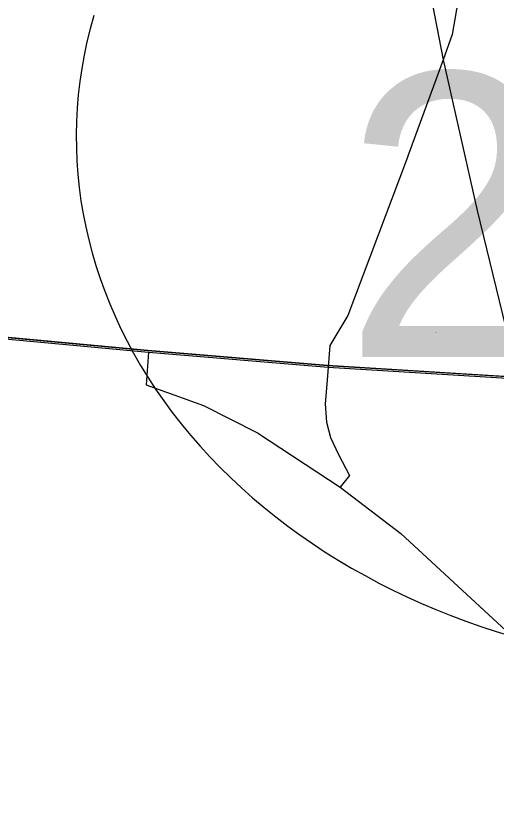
# Model space of a CAD drawing. Extents: x 208586767.6 to 208586821.4, y -134301046.9 to -134301022.9.
# Drawn here: x 208586778.3703 to 208586778.5307, y -134301027.0476 to -134301026.7863 of the extents above; entities that cross this region are included whole.
import ezdxf

# ---------------------------------------------------------------- set-up
doc = ezdxf.new("R2010")
doc.units = 0
for name, color, linetype in [('GM_X_Corporation', 7, 'Continuous'), ('GM_X_County_Road', 7, 'Continuous'), ('GM_X_Interchange_Ramps', 7, 'Continuous'), ('GM_X_Interstate_Location', 7, 'Continuous'), ('GM_X_Interstate_Shield', 7, 'Continuous')]:
    doc.layers.add(name, color=color, linetype=linetype)

msp = doc.modelspace()

# ---------------------------------------------------------------- linework, layer by layer
at = {"layer": 'GM_X_Corporation'}
for points in [[(208586778.02826, -134301024.04072), (208586778.02826, -134301026.87222), (208586778.20662, -134301026.88353), (208586778.31831, -134301026.88915), (208586778.41437, -134301026.89811), (208586778.47437, -134301026.90306), (208586778.5377, -134301026.90701), (208586778.57283, -134301026.90935), (208586778.59107, -134301026.91039), (208586778.62649, -134301026.9124), (208586778.69519, -134301026.91633), (208586778.88507, -134301026.93278), (208586779.27804, -134301026.96127), (208586779.49189, -134301026.97794), (208586779.71901, -134301026.9925), (208586779.8313, -134301027.00036), (208586779.8905, -134301027.0043), (208586780.02298, -134301027.01332), (208586780.38466, -134301027.03515), (208586780.68894, -134301027.05211), (208586780.69977, -134301026.85747), (208586780.70516, -134301026.71709), (208586780.71564, -134301026.59783)], [(208586779.27804, -134301026.96127), (208586778.88507, -134301026.93278), (208586778.69519, -134301026.91633), (208586778.62649, -134301026.9124), (208586778.59107, -134301026.91039), (208586778.57283, -134301026.90935), (208586778.5377, -134301026.90701), (208586778.47437, -134301026.90306), (208586778.41437, -134301026.89811), (208586778.31831, -134301026.88915), (208586778.20662, -134301026.88353), (208586778.02826, -134301026.87222), (208586778.02826, -134301030.84072)]]:
    msp.add_lwpolyline(points, dxfattribs=at)
at = {"layer": 'GM_X_County_Road'}
for points in [[(208586778.32726, -134301026.8905), (208586778.41459, -134301026.89865), (208586778.47459, -134301026.90359)], [(208586778.47459, -134301026.90359), (208586778.53792, -134301026.90755), (208586778.57305, -134301026.90989), (208586778.57507, -134301026.91)]]:
    msp.add_lwpolyline(points, dxfattribs=at)
at = {"layer": 'GM_X_Interchange_Ramps'}
for points in [[(208586778.4793, -134301026.59823), (208586778.48741, -134301026.6399), (208586778.49443, -134301026.68114), (208586778.50277, -134301026.74036), (208586778.50796, -134301026.77506), (208586778.51291, -134301026.80105), (208586778.52426, -134301026.85134), (208586778.53792, -134301026.90755), (208586778.54133, -134301026.92469), (208586778.56771, -134301027.0233), (208586778.59724, -134301027.14036), (208586778.61728, -134301027.25954), (208586778.62044, -134301027.33231), (208586778.62255, -134301027.42512), (208586778.6236, -134301027.45571), (208586778.62078, -134301027.54395), (208586778.61867, -134301027.61035), (208586778.61472, -134301027.70062)], [(208586778.52575, -134301026.72358), (208586778.51606, -134301026.72639), (208586778.51873, -134301026.75086), (208586778.51826, -134301026.77899), (208586778.51591, -134301026.79259), (208586778.51291, -134301026.80105), (208586778.50129, -134301026.83284)], [(208586778.50129, -134301026.83284), (208586778.50091, -134301026.83386), (208586778.48117, -134301026.88639), (208586778.47511, -134301026.89634), (208586778.47459, -134301026.90359)], [(208586778.41459, -134301026.89865), (208586778.41388, -134301026.90948), (208586778.43295, -134301026.91647), (208586778.45096, -134301026.92558), (208586778.4786, -134301026.94366)], [(208586778.47459, -134301026.90359), (208586778.47426, -134301026.90799), (208586778.47362, -134301026.91584), (208586778.47405, -134301026.92198), (208586778.47532, -134301026.92707), (208586778.47807, -134301026.93279), (208586778.48168, -134301026.93977), (208586778.4786, -134301026.94366)], [(208586778.4786, -134301026.94366), (208586778.49884, -134301026.95917), (208586778.53396, -134301026.99165), (208586778.56771, -134301027.0233), (208586778.57732, -134301027.03599), (208586778.58904, -134301027.0585), (208586778.59618, -134301027.08183), (208586778.60791, -134301027.07934)]]:
    msp.add_lwpolyline(points, dxfattribs=at)
at = {"layer": 'GM_X_Interstate_Shield'}
msp.add_ellipse((208586778.61247, -134301026.82683), major_axis=(0.22195, 0), ratio=0.8, start_param=2.911027, end_param=4.511031, dxfattribs=at)

# ---------------------------------------------------------------- texts
at = {"layer": 'GM_X_Interstate_Location'}
msp.add_text('270', height=0.000189, rotation=0, dxfattribs=at).set_placement((208586778.5102, -134301026.89214))
at = {"layer": 'GM_X_Interstate_Shield'}
msp.add_text('270', height=0.094697, dxfattribs=at).set_placement((208586778.47966, -134301026.90018))

doc.saveas('drawing.dxf')
